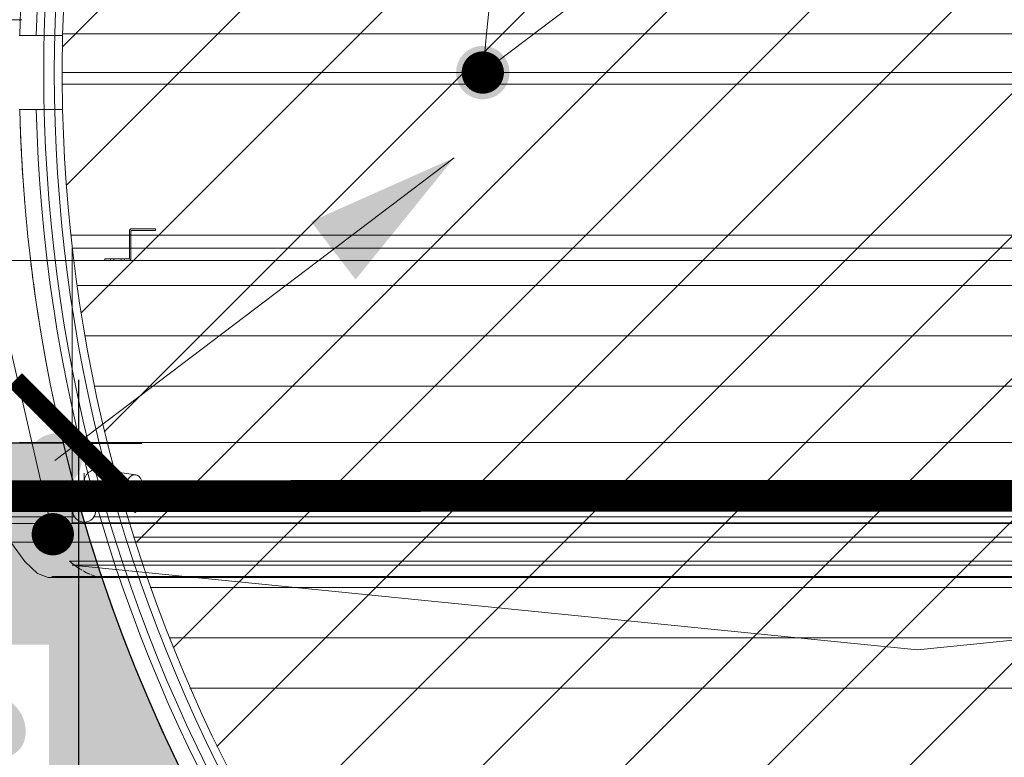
# Model space of a CAD drawing. Header units: millimetres. Extents: x -173851 to 481338, y -267897 to -21875.
# Tile 386 of 498: x -22909 to -21977, y -77288 to -76590. Entities that reach past the tile are written whole.
import ezdxf
from ezdxf import colors
from ezdxf.entities.mleader import LeaderData, LeaderLine
from ezdxf.math import Vec2, Vec3

# ---------------------------------------------------------------- set-up
doc = ezdxf.new("R2010")
doc.units = ezdxf.units.MM
for name, pattern in [('( Hidden )', [0.375, 0.25, -0.125]), ('-d1-01', [1, 0, -1]), ('DASHDOT', [25.4, 12.7, -6.35, 0, -6.35])]:
    doc.linetypes.add(name, pattern=pattern)
doc.layers.get('Defpoints').update_dxf_attribs({"color": 31})
for name, color, linetype, lineweight in [('0_S_Black_02', 7, 'Continuous', 5), ('dim_light', 12, 'Continuous', 9), ('EOM', 1, 'Continuous', 5), ('pot sh', 183, 'Continuous', 15), ('Оборудование', 7, 'Continuous', 5), ('Панели витража', 7, 'Continuous', 5), ('Перекрытия', 7, 'Continuous', 5), ('Сводный потолок_инженерия', 7, 'Continuous', 18), ('Стены', 7, 'Continuous', 5)]:
    doc.layers.add(name, color=color, linetype=linetype, lineweight=lineweight)
for name, color, linetype, lineweight, true_color in [('_Разделитель помещений_', 7, '-d1-01', 5, 0x0080c0), ('dim_razv', 7, 'DASHDOT', 9, 0x0d1b0d), ('EOM vinoski', 7, 'Continuous', 5, 0x241b00), ('pol', 7, 'Continuous', 15, 0x55666d)]:
    doc.layers.add(name, color=color, linetype=linetype, lineweight=lineweight, true_color=true_color)
doc.styles.add('fl_iso paper', font='isocpeur.ttf', dxfattribs={"width": 0.8, "oblique": 10})
doc.dimstyles.new('In tre 1_75', dxfattribs={"dimtxt": 220, "dimasz": 120, "dimexe": 60, "dimexo": 10, "dimgap": 50, "dimtad": 1, "dimdec": 0, "dimrnd": 5, "dimzin": 0, "dimdsep": 46, "dimtxsty": 'fl_iso paper', "dimblk": 'ARCHTICK', "dimcen": 0, "dimdle": 60, "dimadec": 0, "dimazin": 0, "dimtfac": 1, "dimtdec": 0, "dimtofl": 0, "dimtmove": 1, "dimatfit": 1, "dimfxl": 1, "dimtfill": 1, "dimtolj": 1, "dimtzin": 0, "dimarcsym": 1})

# ---------------------------------------------------------------- blocks, each defined once
blk = doc.blocks.new('*U145')
at = {"layer": 'EOM'}
blk.add_hatch(color=0, dxfattribs=at).paths.add_polyline_path([(-16.37099017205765, -4.117872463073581, 1), (16.37099017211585, 4.117872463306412, 1)])
at = {"layer": 'EOM', "color": 0}
blk.add_line((294.0267902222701, -116.1431452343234), (0, 0), dxfattribs=at)
at = {"layer": 'EOM', "color": 0, "ltscale": 100}
blk.add_solid([(294.0267902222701, -116.1431452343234), (196.2051151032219, -101.7314419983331), (213.4175015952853, -58.88129143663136)], dxfattribs=at)
blk = doc.blocks.new('_DOT')
at = {"color": 0, "linetype": 'ByBlock'}
blk.add_line((-0.5, 0), (-1, 0), dxfattribs=at)
at = {"color": 0, "linetype": 'ByBlock', "const_width": 0.5}
blk.add_lwpolyline([(-0.25, 0, 1), (0.25, 0, 1)], format="xyb", close=True, dxfattribs=at)
blk = doc.blocks.new('_ArchTick')
at = {"color": 0, "linetype": 'ByBlock', "lineweight": 9, "const_width": 0.15}
blk.add_lwpolyline([(-0.5, -0.5), (0.5, 0.5)], dxfattribs=at)
blk = doc.blocks.new('*D707')
at = {"layer": 'Defpoints', "color": 0, "linetype": 'ByBlock', "transparency": 16777216}
for p in [(-22867.53051351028, -76990.38810520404), (-22853.15732076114, -77789.58810520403), (-22444.12749692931, -77789.58810520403)]:
    blk.add_point(p, dxfattribs=at)
at = {"layer": 'dim_light', "color": 0, "linetype": 'ByBlock', "lineweight": -2, "transparency": 16777216}
for p, q in [((-22853.15732076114, -76930.38810520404), (-22853.15732076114, -77849.58810520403)), ((-22857.53051351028, -76990.38810520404), (-22793.15732076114, -76990.38810520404)), ((-22454.12749692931, -77789.58810520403), (-22913.15732076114, -77789.58810520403))]:
    blk.add_line(p, q, dxfattribs=at)
at = {"layer": 'dim_light', "color": 0, "linetype": 'ByBlock', "lineweight": -2, "transparency": 16777216, "xscale": 120, "yscale": 120, "zscale": 120}
for p, rotation in [((-22853.15732076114, -76990.38810520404), 90), ((-22853.15732076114, -77789.58810520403), 270)]:
    blk.add_blockref('_ArchTick', p, dxfattribs=dict(at, rotation=rotation))
at = {"layer": 'dim_light', "color": 0, "linetype": 'ByBlock', "transparency": 16777216, "insert": (-23013.15732076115, -77389.98810520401), "char_height": 220, "attachment_point": 5, "rotation": 90, "style": 'fl_iso paper', "bg_fill": 3, "box_fill_scale": 1.1, "bg_fill_color": 256, "bg_fill_true_color": 13158600, "bg_fill_transparency": 0}
blk.add_mtext('\\A1;800', dxfattribs=at)
blk = doc.blocks.new('200W_komfort - КЭВ-29П2121W-16964316-План вент_ 3 Корп_ 1 Эт_в осях 5_1_0-13_1_0')
at = {"layer": 'Оборудование'}
for p, q in [((-644.2964600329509, -27.75000000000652), (-644.2964600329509, -2.250000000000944)), ((-642.796460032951, -2.250000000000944), (-642.796460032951, -27.75000000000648)), ((-619.5464600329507, -1.049027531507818e-12), (-642.0464600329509, -9.475087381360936e-13)), ((-642.0464600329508, -1.500000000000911), (-619.5464600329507, -1.50000000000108)), ((-619.5464600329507, -1.082867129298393e-12), (-619.5464600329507, -1.50000000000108)), ((764.9999999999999, -30.00000000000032), (-765, -30.00000000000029)), ((-667.5464600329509, -30.00000000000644), (-667.5464600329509, -28.50000000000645)), ((-667.5464600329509, -28.50000000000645), (-662.0823584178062, -28.50000000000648)), ((-662.0823584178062, -28.50000000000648), (-659.0464600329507, -28.50000000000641)), ((-662.0823584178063, -30.00000000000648), (-662.0823584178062, -28.50000000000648)), ((-659.0464600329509, -28.50000000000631), (-662.0464600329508, -28.50000000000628)), ((-662.0464600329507, -28.50000000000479), (-659.0464600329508, -28.50000000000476)), ((-662.0374739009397, -28.50000000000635), (-658.5464600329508, -28.50000000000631)), ((-658.5464600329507, -28.50000000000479), (-662.0374739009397, -28.50000000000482)), ((-659.0464600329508, -30.00000000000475), (-659.0464600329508, -28.50000000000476)), ((-659.0464600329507, -30.00000000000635), (-659.0464600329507, -28.50000000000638)), ((-659.0464600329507, -28.50000000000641), (-659.0464600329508, -30.00000000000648)), ((-658.5464600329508, -28.50000000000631), (-652.5464600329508, -28.50000000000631)), ((-652.5464600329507, -28.50000000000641), (-649.0554461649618, -28.50000000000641)), ((-649.0554461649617, -28.50000000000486), (-652.5464600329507, -28.50000000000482)), ((-649.0464600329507, -28.50000000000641), (-652.0464600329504, -28.50000000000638)), ((-652.0464600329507, -28.50000000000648), (-649.0105616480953, -28.50000000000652)), ((-652.0464600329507, -28.50000000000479), (-649.0464600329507, -28.50000000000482)), ((-652.0464600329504, -28.50000000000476), (-652.0464600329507, -30.00000000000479)), ((-652.0464600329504, -28.50000000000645), (-652.0464600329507, -30.00000000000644)), ((-652.0464600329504, -28.50000000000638), (-652.0464600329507, -30.00000000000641)), ((-649.0105616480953, -28.50000000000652), (-645.0464600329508, -28.50000000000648)), ((-649.0105616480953, -28.50000000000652), (-649.0105616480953, -30.00000000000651)), ((-686.9999999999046, -231.3270234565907), (-686.9999999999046, -239.3373190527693)), ((-638.2618846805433, -232.8493089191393), (-673.8547919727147, -227.8957336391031)), ((-664.999999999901, -238.069076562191), (-664.999999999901, -234.1219342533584)), ((-678.1452080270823, -249.5106619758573), (-641.2944645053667, -254.6392942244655)), ((-697.9999999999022, -253.1129209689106), (-697.9999999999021, -266.6127117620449)), ((-675.9999999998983, -266.6127117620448), (-675.9999999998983, -253.1129209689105)), ((-765, -265.5000000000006), (-697.5345701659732, -265.5000000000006)), ((-676.1479309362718, -265.5000000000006), (764.9999999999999, -265.5000000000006)), ((762.5866167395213, -278.8958102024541), (-762.5866167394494, -278.8958102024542)), ((-695.8364741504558, -272.5000000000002), (-760.7203149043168, -272.5000000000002)), ((760.7203149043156, -272.5000000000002), (-677.8152930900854, -272.5000000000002)), ((-756.5574076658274, -296.524956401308), (756.5574076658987, -296.524956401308)), ((701.0000000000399, -314.6614164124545), (-700.9999999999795, -314.6614164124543)), ((701.0000000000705, -314.6614164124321), (-700.999999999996, -314.6614164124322)), ((-721.2716677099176, -329.9999999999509), (-669.1096386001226, -329.9999999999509)), ((-717.8111441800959, -328.9999999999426), (717.8111441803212, -328.9999999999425)), ((-669.1140385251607, -329.9999999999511), (669.1096386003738, -329.9999999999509))]:
    blk.add_line(p, q, dxfattribs=at)
at = {"layer": 'Оборудование', "flags": 128}
blk.add_lwpolyline([(-756.5574076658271, -296.5249564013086), (-743.0766577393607, -314.7925812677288), (-731.1156605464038, -326.1436477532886), (-721.2836462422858, -329.9999923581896), (-721.2716677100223, -330.0000000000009)], dxfattribs=at)
at = {"layer": 'Оборудование'}
for centre, radius, start, end in [((-642.0464600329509, -2.250000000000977), 2.249999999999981, 89.99999999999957, 179.9999999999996), ((-642.0464600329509, -2.250000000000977), 0.7500000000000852, 89.99999999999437, 179.9999999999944), ((-645.0464600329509, -27.75000000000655), 2.249999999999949, 270.0000000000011, 1.450332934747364e-12), ((-645.0464600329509, -27.75000000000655), 0.7499999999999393, 270.0000000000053, 5.699553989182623e-12)]:
    blk.add_arc(centre, radius, start, end, dxfattribs=at)
for centre, major_axis, ratio, start_param, end_param in [((-639.7781745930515, -243.7443015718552), (1.516289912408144, 10.89499265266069), 0.7002252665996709, 4.908586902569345, 8.05017955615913), ((-639.7781745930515, -243.7443015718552), (1.516289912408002, 10.89499265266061), 0.7002252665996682, 1.766994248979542, 4.908586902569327), ((-686.9999999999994, -266.6127117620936), (10.99999999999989, 0), 0.99026806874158, 0, 3.141592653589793), ((-686.9999999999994, -266.6127117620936), (11, 0), 0.9902680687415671, 3.141592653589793, 6.283185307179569)]:
    blk.add_ellipse(centre, major_axis=major_axis, ratio=ratio, start_param=start_param, end_param=end_param, dxfattribs=at)
for points, knots in [([(-686.9999999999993, -239.3373190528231), (-686.9999999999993, -238.3864845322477), (-686.7472533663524, -236.4711779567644), (-685.6357177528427, -233.7496061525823), (-683.8675522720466, -231.3657286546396), (-681.9471926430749, -229.7960773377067), (-680.2215427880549, -228.853979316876), (-678.8551552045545, -228.3159290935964), (-677.4398933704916, -227.9555439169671), (-675.9999999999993, -227.7790958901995), (-674.5601066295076, -227.7895668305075), (-673.6165987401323, -227.9209976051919), (-673.1529905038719, -228.0172946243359)], [0, 0, 0, 0, 0.08333333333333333, 0.1666666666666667, 0.25, 0.3333333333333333, 0.375, 0.4166666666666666, 0.4583333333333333, 0.5, 0.5416666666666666, 0.5833333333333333, 0.5833333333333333, 0.5833333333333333, 0.5833333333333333]), ([(-678.8470094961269, -249.3891009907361), (-679.3106177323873, -249.2928039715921), (-680.221542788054, -249.0390466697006), (-681.9471926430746, -248.2960494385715), (-683.8675522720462, -246.9477533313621), (-685.6357177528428, -244.7676810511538), (-686.7472533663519, -242.1745462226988), (-686.9999999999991, -240.2876627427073), (-686.9999999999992, -239.3373190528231)], [0.5833333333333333, 0.5833333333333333, 0.5833333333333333, 0.5833333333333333, 0.625, 0.6666666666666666, 0.75, 0.8333333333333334, 0.9166666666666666, 1, 1, 1, 1]), ([(-667.8241431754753, -329.9564815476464), (-668.3689580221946, -329.9941291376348), (-669.3171437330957, -330.0165949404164), (-670.296744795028, -329.9687708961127), (-670.7073365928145, -329.9370997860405)], [0.5555555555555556, 0.5555555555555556, 0.5555555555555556, 0.5555555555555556, 0.5833333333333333, 0.6029392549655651, 0.6029392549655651, 0.6029392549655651, 0.6029392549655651])]:
    blk.add_open_spline(points, degree=3, knots=knots, dxfattribs=at)
for points in [[(-691.6212181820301, -321.4388406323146), (-694.6464570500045, -319.4786216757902), (-697.7726417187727, -317.2091609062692), (-700.9999999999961, -314.6614164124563)], [(-695.5201222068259, -318.7818119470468), (-693.9974877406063, -319.8673865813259), (-692.4995043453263, -320.8820546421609), (-691.0246149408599, -321.8219845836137)], [(-690.4900089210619, -322.1600356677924), (-689.9863181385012, -322.4760263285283), (-689.4853191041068, -322.7831796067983), (-688.9871999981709, -323.081362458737)], [(-682.8635852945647, -326.3620060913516), (-684.5118982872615, -325.5902489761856), (-686.2045550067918, -324.7015766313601), (-687.9341424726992, -323.7017101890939)], [(-687.1437178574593, -324.1512865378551), (-685.3211504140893, -325.1752866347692), (-683.5415443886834, -326.0732394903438), (-681.8145437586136, -326.8383267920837)], [(-680.7811599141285, -327.2828715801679), (-679.9744076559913, -327.619423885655), (-679.1798593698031, -327.9259402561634), (-678.3980564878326, -328.2017269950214)], [(-673.1222900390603, -329.6256524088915), (-674.8072577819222, -329.3256692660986), (-676.5695266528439, -328.8479248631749), (-678.4021597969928, -328.20148397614)], [(-677.7411989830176, -328.4271970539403), (-676.7200870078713, -328.7678891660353), (-675.721389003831, -329.0548394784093), (-674.7463453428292, -329.2864587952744)], [(-673.3654525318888, -329.5803187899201), (-671.8872136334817, -329.8572825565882), (-670.4674162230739, -329.9990538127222), (-669.1107017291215, -329.9996858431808)]]:
    blk.add_open_spline(points, degree=3, dxfattribs=at)
blk = doc.blocks.new('A$C2f9d5261')
at = {"layer": 'Оборудование'}
blk.add_blockref('200W_komfort - КЭВ-29П2121W-16964316-План вент_ 3 Корп_ 1 Эт_в осях 5_1_0-13_1_0', (-11191.60091024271, 29052.42127622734), dxfattribs=at)
blk = doc.blocks.new('PAN_Door_Revolving - PAN_Door_Revolving-2926537-50_AS_Plan_L01_Маркировочный - зависимый 4')
at = {"layer": 'Панели витража'}
for p, q in [((-1459.080275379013, 34.99999999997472), (-1500.211483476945, 34.99999999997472)), ((-1484.087345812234, 34.99999999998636), (-1475.376076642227, 34.99999999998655)), ((-1465.376076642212, 34.99999999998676), (-1459.080275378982, 34.9999999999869)), ((-1500.211483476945, -35.00000000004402), (-1459.080275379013, -35.00000000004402)), ((-1475.376076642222, -35.00000000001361), (-1484.087345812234, -35.0000000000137)), ((-1459.080275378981, -35.00000000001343), (-1465.376076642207, -35.0000000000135))]:
    blk.add_line(p, q, dxfattribs=at)
for centre, radius, start, end in [((1.808410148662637e-13, -1.244348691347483e-13), 1484.5, 121.5440273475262, 178.6490144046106), ((2.552222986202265e-13, -1.627829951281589e-13), 1477.000000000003, 121.5571422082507, 238.4428577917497), ((2.552222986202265e-13, -1.627829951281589e-13), 1467.000000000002, 121.557142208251, 238.4428577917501), ((1.808410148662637e-13, -1.244348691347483e-13), 1459.500000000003, 121.5704817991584, 178.6258687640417), ((1.84892700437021e-13, -1.263149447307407e-13), 1459.500000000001, 178.6258687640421, 181.3741312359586), ((1.808410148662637e-13, -1.244348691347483e-13), 1484.500000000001, 181.3509855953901, 238.455972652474), ((1.808410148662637e-13, -1.244348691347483e-13), 1459.500000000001, 181.3741312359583, 238.4295182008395)]:
    blk.add_arc(centre, radius, start, end, dxfattribs=at)
blk = doc.blocks.new('RST_AR_KMN_R22_SLB_FCD_rvt-1-50_AS_Plan_L01_Маркировочный - зависимый 4')
at = {"layer": 'Панели витража', "lineweight": 5}
blk.add_blockref('PAN_Door_Revolving - PAN_Door_Revolving-2926537-50_AS_Plan_L01_Маркировочный - зависимый 4', (65143.7197361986, 62078.3905392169), dxfattribs=at)

msp = doc.modelspace()

# ---------------------------------------------------------------- hatches: boundary and pattern name
at = {"layer": 'pol'}
h = msp.add_hatch(dxfattribs=at)
h.set_pattern_fill('ANSI34', color=256, scale=15, angle=315)
h.set_pattern_definition([(0, (47927.97506749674, -81365.59357222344), (5.684341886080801e-14, 285.7500000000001), []), (0, (47975.60008806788, -81413.21859279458), (5.684341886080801e-14, 285.7500000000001), []), (0, (48023.22510863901, -81460.84361336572), (5.684341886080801e-14, 285.7500000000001), []), (0, (48070.85023527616, -81508.46874000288), (5.684341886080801e-14, 285.7500000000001), [])])
edge = h.paths.add_edge_path()
edge.add_arc((-21409.12749652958, -76639.58810511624), 1459.500000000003, 0, 360)
at = {"layer": 'pol', "true_color": 0xa6a6a6}
h = msp.add_hatch(color=253, dxfattribs=at)
h.dxf.hatch_style = 1
h.paths.add_polyline_path([(-28194.92749652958, -86219.58801258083), (-28194.92749652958, -78989.58810517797), (-24044.12749692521, -78989.58810530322), (-24044.12749692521, -83819.58810511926), (-24764.12749692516, -83819.58810511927), (-24764.12749692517, -86789.5881052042), (-25324.12749692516, -86789.5881052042), (-25324.12749692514, -86219.58819790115)])
edge = h.paths.add_edge_path(flags=17)
edge.add_line((-21196.43569949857, -78088.29358020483), (-21194.68003962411, -81039.23130297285))
edge.add_arc((-21794.67993343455, -81039.5882728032), 600.0000000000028, -89.97284325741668, 0.034088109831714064, ccw=False)
edge.add_line((-21794.39554870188, -81639.58820540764), (-21795.00537707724, -81639.5884944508))
edge.add_arc((-21794.72099234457, -82239.58842705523), 600.0000000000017, 90.02715674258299, 180.0301743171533)
edge.add_line((-22394.7209091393, -82239.90441175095), (-22392.50901623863, -86439.90388762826))
edge.add_arc((-21792.50909944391, -86439.58790293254), 599.9999999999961, 180.0301743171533, 270.0000000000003)
edge.add_line((-21792.50909944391, -87039.58790293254), (-21191.90867825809, -87039.58790293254))
edge.add_line((-21191.90867825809, -87039.58790293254), (-21191.90867825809, -87639.58810511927))
edge.add_line((-21191.90867825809, -87639.58810511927), (-22392.19340000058, -87639.58810511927))
edge.add_arc((-22392.19340000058, -87039.58810511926), 600.0000000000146, 180.0271567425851, 269.99999999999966, ccw=False)
edge.add_line((-22992.19333260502, -87039.87248985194), (-22995.03704536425, -81040.15707680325))
edge.add_arc((-22395.03711275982, -81039.87269207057), 599.9999999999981, 90.027156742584, 180.0271567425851, ccw=False)
edge.add_line((-22395.3214974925, -80439.87275946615), (-22394.89784251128, -80439.87255866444))
edge.add_arc((-22395.18222724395, -79839.87262606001), 600.0000000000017, 270.027156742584, 360.0410189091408)
edge.add_line((-21795.18238100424, -79839.44307708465), (-21796.43574792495, -78088.72312932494))
edge.add_line((-21796.43574792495, -78088.72312932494), (-21196.43569949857, -78088.29358020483))
edge = h.paths.add_edge_path()
edge.add_line((-22867.53051351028, -76990.38810520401), (-23694.12749692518, -76990.38810520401))
edge.add_line((-23694.12749692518, -76990.38810520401), (-23694.12749692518, -77594.5882327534))
edge.add_line((-23694.12749692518, -77594.5882327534), (-24044.0917835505, -77597.08797765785))
edge.add_line((-24044.0917835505, -77597.08797765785), (-24044.12749692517, -77189.58810520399))
edge.add_line((-24044.12749692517, -77189.58810520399), (-25494.12749681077, -77189.58810520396))
edge.add_line((-25494.12749681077, -77189.58810520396), (-25494.14997868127, -76590.38810511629))
edge.add_line((-25494.14997868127, -76590.38810511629), (-28193.32749652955, -76590.38810511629))
edge.add_line((-28193.32749652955, -76590.38810511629), (-28193.32749652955, -78489.58810511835))
edge.add_line((-28193.32749652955, -78489.58810511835), (-26544.12749692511, -78489.58810511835))
edge.add_line((-26544.12749692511, -78489.58810511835), (-26544.12749692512, -78789.58810524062))
edge.add_line((-26544.12749692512, -78789.58810524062), (-23694.12749692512, -78789.58810520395))
edge.add_line((-23694.12749692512, -78789.58810520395), (-23694.12749692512, -88739.588105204))
edge.add_line((-23694.12749692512, -88739.588105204), (-21194.12749681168, -88739.588105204))
edge.add_line((-21194.12749681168, -88739.588105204), (-21194.12749681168, -82839.58810511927))
edge.add_line((-21194.12749681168, -82839.58810511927), (-19994.12749719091, -82839.58810511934))
edge.add_line((-19994.12749719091, -82839.58810511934), (-19994.12749719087, -82339.31921960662))
edge.add_line((-19994.12749719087, -82339.31921960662), (-19124.12749681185, -82339.31921960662))
edge.add_line((-19124.12749681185, -82339.31921960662), (-19124.52749681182, -76989.58810520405))
edge.add_line((-19124.52749681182, -76989.58810520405), (-19950.53228196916, -76989.58810520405))
edge.add_arc((-21409.12749652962, -76639.58810492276), 1500.000000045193, 193.5248260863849, 346.5066011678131, ccw=False)
h.paths.add_polyline_path([(-20994.12749681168, -85539.58810520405), (-13744.1274964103, -85539.58810520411), (-13744.1274964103, -87839.58810520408), (-13844.12749641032, -87839.58810520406), (-15094.12749681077, -87839.58810520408), (-20994.12749681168, -87839.58810520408)])
h.paths.add_polyline_path([(-16689.12749681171, -94339.5881052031), (-13849.12749640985, -94339.5881052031), (-13849.12749640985, -92289.5881052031), (-16689.12749681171, -92289.5881052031)], flags=17)
edge = h.paths.add_edge_path(flags=17)
edge.add_line((-11143.55835974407, -92489.56590899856), (-11144.05718459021, -92489.56590899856))
edge.add_arc((-11144.05718459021, -91889.56590899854), 600.0000000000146, 180.030751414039, 269.9999999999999, ccw=False)
edge.add_line((-11744.05709817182, -91889.88793703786), (-11746.95591251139, -86488.84162752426))
edge.add_arc((-12346.955826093, -86489.16365556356), 600.0000000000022, 0.0307514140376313, 90.02715674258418)
edge.add_line((-12347.24021082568, -85889.16372295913), (-13544.4119373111, -85889.73115195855))
edge.add_line((-13544.4119373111, -85889.73115195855), (-13544.12749641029, -86489.84958905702))
edge.add_line((-13544.12749641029, -86489.84958905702), (-12947.09021708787, -86489.56660854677))
edge.add_arc((-12946.8058323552, -87089.56654115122), 600.0000000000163, 0.028189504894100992, 90.02715674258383, ccw=False)
edge.add_line((-12346.8059049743, -87089.27134135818), (-12343.85361652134, -93089.86110879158))
edge.add_arc((-11743.85368914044, -93089.56590899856), 600.0000000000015, 180.0281895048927, 269.9999999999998)
edge.add_line((-11743.85368914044, -93689.56590899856), (-11143.55835974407, -93689.56590899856))
edge.add_line((-11143.55835974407, -93689.56590899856), (-11143.55835974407, -92489.56590899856))
h.paths.add_polyline_path([(-9564.149978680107, -93089.58810524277), (-9564.149978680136, -96089.58810524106), (-11144.14964157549, -96089.58810524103), (-11144.14964157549, -96739.58810520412), (-12744.14997847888, -96739.5881052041), (-12744.14997847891, -95339.58810520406), (-13094.14997827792, -95339.58810520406), (-13094.14997827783, -93889.5881052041), (-13544.14997867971, -93889.58810520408), (-13544.14997867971, -92089.5881052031), (-16694.14997867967, -92089.58810520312), (-16694.14997867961, -90539.58810520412), (-13194.14997827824, -90539.58810520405), (-13194.14997827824, -89459.58810520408), (-13544.14997827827, -89459.58810520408), (-13544.1499783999, -84414.58810520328), (-13144.12749653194, -84414.58810520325), (-13144.12749653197, -82839.58810520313), (-13244.12749681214, -82839.58810520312), (-13244.12749681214, -81089.58810508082), (-13544.12749681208, -81089.58810508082), (-13544.12749681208, -80639.58810524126), (-11544.12749666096, -80639.58810524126), (-11544.12749666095, -82739.58810524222), (-11443.76800688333, -82739.5881052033), (-11443.76800688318, -84414.58810520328), (-11144.14997868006, -84414.58810520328), (-11144.14997868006, -87509.58810524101), (-11514.14997868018, -87509.58810524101), (-11514.14997868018, -90539.58810520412), (-11144.14997868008, -90539.58810520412), (-11144.14964157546, -93089.588105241)])
edge = h.paths.add_edge_path()
edge.add_line((-11146.63135644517, -93089.58601444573), (-10789.12749681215, -93089.58810524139))
edge.add_line((-10789.12749681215, -93089.58810524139), (-10789.12749681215, -92609.58810524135))
edge.add_line((-10789.12749681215, -92609.58810524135), (-7945.501746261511, -92609.58810524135))
edge.add_line((-7945.501746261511, -92609.58810524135), (-7345.501798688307, -92609.58810524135))
edge.add_line((-7345.501798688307, -92609.58810524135), (-7342.993586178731, -100889.766177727))
edge.add_arc((-7942.993534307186, -100889.515354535), 600.0000005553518, 270.0253169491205, 359.9760481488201, ccw=False)
edge.add_arc((-7942.44403111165, -102089.5152291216), 600.0000000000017, 90.02715674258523, 180.0285281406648)
edge.add_line((-8542.443956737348, -102089.8139750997), (-8540.77858455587, -104839.5881052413))
edge.add_line((-8540.77858455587, -104839.5881052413), (-9140.779144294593, -104839.5881052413))
edge.add_line((-9140.779144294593, -104839.5881052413), (-9142.73019566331, -100889.8310144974))
edge.add_arc((-8542.730269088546, -100889.5341807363), 600.0000000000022, 90.02715674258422, 180.0283455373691, ccw=False)
edge.add_line((-8543.014653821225, -100289.5342481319), (-8542.973281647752, -100289.5342285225))
edge.add_arc((-8543.257666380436, -99689.53429591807), 600.0000000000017, 270.0271567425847, 360.0237094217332)
edge.add_line((-7943.257717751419, -99689.28601144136), (-7945.243980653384, -94289.31762452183))
edge.add_arc((-8545.243929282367, -94289.56590899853), 599.9999999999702, 0.02370942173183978, 90.00000000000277)
edge.add_line((-8545.243929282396, -93689.56590899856), (-11146.6348653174, -93689.56590899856))
edge.add_line((-11146.6348653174, -93689.56590899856), (-11146.63135644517, -93089.58601444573))
edge = h.paths.add_edge_path(flags=17)
edge.add_line((-10944.15128060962, -102689.5910616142), (-10342.06466726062, -102689.5910616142))
edge.add_arc((-10342.06466726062, -102089.5910616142), 600, 270, 360.0274455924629)
edge.add_line((-9742.0647360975, -102089.303652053), (-9743.214117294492, -99689.84054366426))
edge.add_arc((-9143.214186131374, -99689.55313410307), 600.0000000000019, 90.02715674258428, 180.0274455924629, ccw=False)
edge.add_arc((-9143.498570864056, -98489.55320149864), 600, 270.0000000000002, 358.2550162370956)
edge.add_line((-8543.776814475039, -98507.82380394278), (-8544.637600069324, -96689.27239002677))
edge.add_arc((-9144.637532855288, -96689.5563915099), 600.0000000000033, 0.02712014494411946, 89.99999999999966)
edge.add_line((-9144.637532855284, -96089.5563915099), (-9944.127640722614, -96089.5563915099))
edge.add_line((-9944.127640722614, -96089.5563915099), (-9944.127496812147, -97289.58810508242))
edge.add_line((-9944.127496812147, -97289.58810508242), (-10944.14997868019, -97289.58810506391))
edge.add_line((-10944.14997868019, -97289.58810506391), (-10944.15128060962, -102689.5910616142))
edge = h.paths.add_edge_path()
edge.add_line((-10144.14997868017, -96089.58810522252), (-10144.14997868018, -97289.58810506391))
edge.add_line((-10144.14997868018, -97289.58810506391), (-10944.14997868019, -97289.58810506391))
edge.add_line((-10944.14997868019, -97289.58810506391), (-10944.14997868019, -105838.7881052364))
edge.add_line((-10944.14997868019, -105838.7881052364), (-9144.149978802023, -105838.7881052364))
edge.add_line((-9144.149978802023, -105838.7881052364), (-9144.149978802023, -104839.5881052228))
edge.add_line((-9144.149978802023, -104839.5881052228), (-8144.149978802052, -104839.5881052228))
edge.add_line((-8144.149978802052, -104839.5881052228), (-8144.149978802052, -105839.5881052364))
edge.add_line((-8144.149978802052, -105839.5881052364), (-6645.814894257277, -105838.7881052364))
edge.add_line((-6645.814894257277, -105838.7881052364), (-6635.026875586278, -105820.1027087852))
edge.add_line((-6635.026875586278, -105820.1027087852), (-6615.13573239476, -105831.5868656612))
edge.add_line((-6615.13573239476, -105831.5868656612), (-6611.45126787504, -105825.2051859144))
edge.add_arc((-5869.201267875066, -104539.5904739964), 1484.499999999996, -59.030779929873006, 240.00000000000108, ccw=False)
edge.add_line((-5105.310938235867, -105812.4658859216), (-5094.210018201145, -105839.6796395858))
edge.add_line((-5094.210018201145, -105839.6796395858), (-3444.118414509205, -105839.6275576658))
edge.add_line((-3444.118414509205, -105839.6275576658), (-3444.149978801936, -104839.5881052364))
edge.add_line((-3444.149978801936, -104839.5881052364), (-2644.149978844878, -104839.5881052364))
edge.add_line((-2644.149978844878, -104839.5881052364), (-2644.149978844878, -100989.5881052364))
edge.add_line((-2644.149978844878, -100989.5881052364), (-3444.172460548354, -100989.5881052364))
edge.add_line((-3444.172460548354, -100989.5881052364), (-3444.172460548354, -99989.58810523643))
edge.add_line((-3444.172460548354, -99989.58810523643), (-2644.149978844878, -99989.58810523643))
edge.add_line((-2644.149978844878, -99989.58810523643), (-2644.149978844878, -97789.58810506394))
edge.add_line((-2644.149978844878, -97789.58810506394), (-5594.149978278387, -97789.58810506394))
edge.add_line((-5594.149978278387, -97789.58810506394), (-5594.149978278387, -98089.58810506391))
edge.add_line((-5594.149978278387, -98089.58810506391), (-6494.149978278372, -98089.58810506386))
edge.add_line((-6494.149978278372, -98089.58810506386), (-6494.149978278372, -97089.5881050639))
edge.add_line((-6494.149978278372, -97089.5881050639), (-5794.149978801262, -97089.5881050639))
edge.add_line((-5794.149978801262, -97089.5881050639), (-5794.14997880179, -92589.58810522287))
edge.add_line((-5794.14997880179, -92589.58810522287), (-10794.17212344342, -92589.59764703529))
edge.add_line((-10794.17212344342, -92589.59764703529), (-10794.17212344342, -93089.58810522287))
edge.add_line((-10794.17212344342, -93089.58810522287), (-9564.149978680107, -93089.58810522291))
edge.add_line((-9564.149978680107, -93089.58810522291), (-9564.149978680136, -96089.58810522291))
edge.add_line((-9564.149978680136, -96089.58810522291), (-10144.14997868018, -96089.58810522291))
edge.add_line((-10144.14997868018, -96089.58810522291), (-10144.14997868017, -96089.58810522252))
at = {"layer": 'pot sh', "linetype": 'ByBlock', "lineweight": 0, "true_color": 0x878581}
h = msp.add_hatch(dxfattribs=at)
h.set_pattern_fill('ANSI31', color=252, scale=30)
h.set_pattern_definition([(45, (0, 0), (-67.35192090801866, 67.35192090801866), [])])
edge = h.paths.add_edge_path()
edge.add_arc((-21409.12749652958, -76639.58810511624), 1459.500000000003, 0, 360)
at = {"layer": 'pot sh', "true_color": 0x817863}
h = msp.add_hatch(dxfattribs=at)
h.set_pattern_fill('ANSI31', color=8, scale=350, angle=315)
h.set_pattern_definition([(0, (0, 0), (3.410605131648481e-13, 1111.25), [])])
h.paths.add_polyline_path([(-22867.53051351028, -76990.38810520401), (-23694.12749692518, -76990.38810520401), (-23694.12749692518, -77594.5882327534), (-24044.0917835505, -77597.08797765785), (-24044.12749692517, -77189.58810520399), (-25494.12749681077, -77189.58810520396), (-25494.14997868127, -76590.38810511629), (-28193.32749652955, -76590.38810511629), (-28193.32749652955, -78489.58810511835), (-26544.12749692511, -78489.58810511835), (-26544.12749692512, -78789.58810524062), (-23694.12749692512, -78789.58810520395), (-23694.12749692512, -88739.588105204), (-21194.12749681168, -88739.588105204), (-21194.12749681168, -82839.58810511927), (-19994.12749719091, -82839.58810511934), (-19994.12749719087, -82339.31921960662), (-19124.12749681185, -82339.31921960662), (-19124.52749681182, -76989.58810520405), (-19950.53228196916, -76989.58810520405)])

# ---------------------------------------------------------------- linework, layer by layer
at = {"layer": '0_S_Black_02'}
msp.add_line((-22059.12749688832, -77185.84167337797), (-21259.12749688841, -77105.841673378), dxfattribs=at)
at = {"layer": 'dim_razv', "color": 172, "linetype": '( Hidden )', "ltscale": 10, "true_color": 0x0000d6, "const_width": 30}
msp.add_lwpolyline([(-22906.41149093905, -77040.38810520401), (-23644.12749692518, -77040.38810520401), (-23644.12749692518, -77644.2323653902), (-24094.08737032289, -77647.44636448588), (-24094.12311510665, -77239.58810520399), (-25544.12562085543, -77239.58810520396), (-25544.14810272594, -76640.38810511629), (-28143.32749652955, -76640.38810511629), (-28143.32749652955, -78439.58810511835), (-26494.12749692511, -78439.58810511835), (-26494.12749692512, -78739.58810523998), (-23644.12749692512, -78739.58810520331), (-23644.12749692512, -88689.588105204), (-21244.12749681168, -88689.588105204), (-21244.12749681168, -82789.58810511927), (-20044.1274971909, -82789.58810511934), (-20044.12749719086, -82289.31921960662), (-19174.13123545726, -82289.31921960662), (-19174.52375844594, -77039.58810520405), (-19911.62958337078, -77039.58810520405)], close=True, dxfattribs=at)
at = {"layer": 'pot sh', "linetype": 'ByBlock'}
msp.add_lwpolyline([(-22909.02070039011, -76989.59003686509), (-19909.12749652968, -76989.58810520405)], dxfattribs=at)

# ---------------------------------------------------------------- block references
at = {"layer": 'EOM', "xscale": -1.5, "yscale": 1.5, "zscale": 1.5, "rotation": 195.6095025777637}
msp.add_blockref('*U145', (-22875.52658470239, -77006.66408580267), dxfattribs=at)

# ---------------------------------------------------------------- next in the draw order: leaders
at = {"layer": 'EOM vinoski', "linetype": 'ByBlock', "lineweight": 0}
ml = msp.add_multileader_mtext('Standard', dxfattribs=at)
ml.set_content('Эл. вывод для подключения портала', color=256, style='fl_iso paper')
ml.set_leader_properties(lineweight=5)
ml.set_arrow_properties(name='DOT')
ml.build(insert=Vec2(0, 0))
ml.multileader.update_dxf_attribs({"has_dogleg": 0, "text_left_attachment_type": 6, "text_right_attachment_type": 6, "dogleg_length": 0.5, "arrow_head_size": 40, "scale": 40})
ctx = ml.context
ctx.base_point, ctx.scale, ctx.char_height, ctx.arrow_head_size, ctx.landing_gap_size, ctx.plane_origin = Vec3(-26531.3339619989, -74856.88451754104), 40, 160, 40, 80, Vec3(-33709.16276472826, -77834.32922615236)
ctx.left_attachment, ctx.right_attachment = 6, 6
notes = []
notes.append((ctx, [(0, (1, 1, 0), (-23365.87748063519, -74856.88451754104), (-1, 0), 20, [(2, [(-22877.52909944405, -77076.46086131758)], 0, [])])]))
ctx.mtext.insert, ctx.mtext.width, ctx.mtext.defined_height, ctx.mtext.line_spacing_factor, ctx.mtext.flow_direction = Vec3(-26451.3339619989, -74648.88451754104), 3076.561588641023, 629.6778815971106, 0.9, 5
ctx.mtext.has_bg_fill, ctx.mtext.bg_color, ctx.mtext.bg_scale_factor, ctx.mtext.bg_transparency, ctx.mtext.use_window_bg_color = 1, -1027028792, 1.5, 0, 1
for ctx, leaders in notes:
    for number, flags, end, landing, length, lines in leaders:
        leader = LeaderData()
        leader.index, (leader.has_last_leader_line, leader.has_dogleg_vector, leader.attachment_direction) = number, flags
        leader.last_leader_point, leader.dogleg_vector, leader.dogleg_length = Vec3(end), Vec3(landing), length
        for number, points, colour, breaks in lines:
            line = LeaderLine()
            line.index, line.vertices, line.color, line.breaks = number, Vec3.list(points), colors.encode_raw_color(colour), breaks
            leader.lines.append(line)
        ctx.leaders.append(leader)

# ---------------------------------------------------------------- next in the draw order: linework, layer by layer
at = {"layer": '0_S_Black_02'}
msp.add_line((-22859.12749688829, -76805.84167337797), (-21259.12749688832, -76805.84167337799), dxfattribs=at)
at = {"layer": '_Разделитель помещений_'}
msp.add_arc((-21409.12749652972, -76639.58810497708), 1499.999999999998, 120.8789221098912, 178.6604931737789, dxfattribs=at)
at = {"layer": 'Перекрытия'}
for p, q in [((-28194.12715982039, -76589.59003690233), (-22906.88208070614, -76589.59003690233)), ((-22908.30820613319, -76590.0179531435), (-22909.12749688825, -76590.01796200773)), ((-22868.6274965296, -76639.58810511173), (-21439.12749652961, -76639.58810497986)), ((-21439.12749652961, -76639.58810497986), (-22868.6274965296, -76639.58810511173)), ((-22868.6274965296, -76639.58810511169), (-21439.12749652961, -76639.58810497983))]:
    msp.add_line(p, q, dxfattribs=at)
for centre, radius, start, end in [((-21409.12749652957, -76639.58810483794), 1500.000000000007, 120.8782294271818, 178.6613016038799), ((-21409.12749652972, -76639.58810497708), 1499.999999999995, 178.1062148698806, 178.6629939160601), ((-21409.12749652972, -76639.58810497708), 1499.999999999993, 178.1062148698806, 178.6629939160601), ((-21409.12749652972, -76639.58810497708), 1499.999999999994, 181.72749963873, 184.2365915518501), ((-21409.12749652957, -76639.58810511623), 1499.999999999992, 181.7286021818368, 184.2352601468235), ((-21409.12749652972, -76639.58810497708), 1499.999999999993, 186.9292866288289, 189.4348301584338), ((-21409.12749652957, -76639.58810511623), 1500.000000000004, 186.9303411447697, 189.4335235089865)]:
    msp.add_arc(centre, radius, start, end, dxfattribs=at)
at = {"layer": 'Стены'}
for p, q in [((-22906.88208070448, -76589.5900368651), (-25494.14997868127, -76589.5900368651)), ((-25494.14997868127, -76589.5900368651), (-22906.88208070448, -76589.5900368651))]:
    msp.add_line(p, q, dxfattribs=at)

# ---------------------------------------------------------------- next in the draw order: dimensions: what is measured, and where the dimension line sits
at = {"layer": 'dim_light', "linetype": 'ByBlock'}
dim = msp.add_linear_dim(base=(-22853.15732076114, -77789.58810520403), p1=(-22867.53051351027, -76990.38810520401), p2=(-22444.1274969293, -77789.588105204), angle=90, dimstyle='In tre 1_75', dxfattribs=at)
dim.commit()
dim.dimension.update_dxf_attribs({"geometry": '*D707', "text_midpoint": (-23013.15732076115, -77389.98810520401)})

# ---------------------------------------------------------------- next in the draw order: hatches: boundary and pattern name
at = {"layer": 'pol'}
h = msp.add_hatch(dxfattribs=at)
h.set_pattern_fill('AR-B816', color=256, scale=2.9528, angle=90)
h.set_pattern_definition([(90, (-21194.12749681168, -82839.58810511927), (-600.0089599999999, 3.67399526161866e-14), []), (180, (-21194.12749681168, -82839.58810511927), (-600.0089599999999, -600.0089599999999), [600.0089599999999, -600.0089599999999])])
edge = h.paths.add_edge_path()
edge.add_line((-22867.53051351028, -76990.38810520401), (-23694.12749692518, -76990.38810520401))
edge.add_line((-23694.12749692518, -76990.38810520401), (-23694.12749692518, -77594.5882327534))
edge.add_line((-23694.12749692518, -77594.5882327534), (-24044.0917835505, -77597.08797765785))
edge.add_line((-24044.0917835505, -77597.08797765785), (-24044.12749692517, -77189.58810520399))
edge.add_line((-24044.12749692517, -77189.58810520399), (-25494.12749681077, -77189.58810520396))
edge.add_line((-25494.12749681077, -77189.58810520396), (-25494.14997868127, -76590.38810511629))
edge.add_line((-25494.14997868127, -76590.38810511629), (-28193.32749652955, -76590.38810511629))
edge.add_line((-28193.32749652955, -76590.38810511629), (-28193.32749652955, -78489.58810511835))
edge.add_line((-28193.32749652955, -78489.58810511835), (-26544.12749692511, -78489.58810511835))
edge.add_line((-26544.12749692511, -78489.58810511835), (-26544.12749692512, -78789.58810524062))
edge.add_line((-26544.12749692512, -78789.58810524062), (-23694.12749692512, -78789.58810520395))
edge.add_line((-23694.12749692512, -78789.58810520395), (-23694.12749692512, -88739.588105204))
edge.add_line((-23694.12749692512, -88739.588105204), (-21194.12749681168, -88739.588105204))
edge.add_line((-21194.12749681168, -88739.588105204), (-21194.12749681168, -82839.58810511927))
edge.add_line((-21194.12749681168, -82839.58810511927), (-19994.12749719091, -82839.58810511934))
edge.add_line((-19994.12749719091, -82839.58810511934), (-19994.12749719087, -82339.31921960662))
edge.add_line((-19994.12749719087, -82339.31921960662), (-19124.12749681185, -82339.31921960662))
edge.add_line((-19124.12749681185, -82339.31921960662), (-19124.52749681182, -76989.58810520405))
edge.add_line((-19124.52749681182, -76989.58810520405), (-19950.53228196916, -76989.58810520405))
edge.add_arc((-21409.12749652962, -76639.58810492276), 1500.000000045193, 193.5248260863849, 346.5066011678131, ccw=False)

# ---------------------------------------------------------------- next in the draw order: linework, layer by layer
at = {"layer": '0_S_Black_02'}
for p, q in [((-22859.12749688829, -77065.84167337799), (-22859.12749688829, -76805.84167337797)), ((-21259.12749688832, -77065.84167337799), (-22859.12749688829, -77065.84167337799)), ((-22859.12749688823, -77105.84167337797), (-21259.12749688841, -77105.841673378)), ((-22059.12749688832, -77185.84167337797), (-22859.12749688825, -77105.84167337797))]:
    msp.add_line(p, q, dxfattribs=at)
at = {"layer": '_Разделитель помещений_'}
msp.add_arc((-21409.12749652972, -76639.58810497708), 1499.999999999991, 181.3395341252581, 239.1701849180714, dxfattribs=at)
at = {"layer": 'Defpoints', "linetype": 'ByBlock'}
msp.add_lwpolyline([(-22867.53051351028, -76990.38810520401), (-23694.12749692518, -76990.38810520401), (-23694.12749692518, -77594.5882327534), (-24044.0917835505, -77597.08797765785), (-24044.12749692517, -77189.58810520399), (-25494.12749681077, -77189.58810520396), (-25494.14997868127, -76590.38810511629), (-28193.32749652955, -76590.38810511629), (-28193.32749652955, -78489.58810511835), (-26544.12749692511, -78489.58810511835), (-26544.12749692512, -78789.58810524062), (-23694.12749692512, -78789.58810520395), (-23694.12749692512, -88739.588105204), (-21194.12749681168, -88739.588105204), (-21194.12749681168, -82839.58810511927), (-19994.12749719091, -82839.58810511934), (-19994.12749719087, -82339.31921960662), (-19124.12749681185, -82339.31921960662), (-19124.52749681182, -76989.58810520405), (-19950.53228196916, -76989.58810520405, -0.7882075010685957)], format="xyb", close=True, dxfattribs=at)
at = {"layer": 'Перекрытия'}
for centre, radius, start, end in [((-21409.12749652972, -76639.58810497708), 1499.999999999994, 181.3379511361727, 239.1701982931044), ((-21409.12749652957, -76639.58810511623), 1500.000000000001, 181.3386984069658, 239.1705997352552), ((-21409.12749652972, -76639.58810497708), 1499.999999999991, 192.1317127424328, 194.6329899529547), ((-21409.12749652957, -76639.58810511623), 1500, 192.1327161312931, 194.6317143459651), ((-21409.12749652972, -76639.58810497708), 1499.999999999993, 197.3349145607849, 199.8310774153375), ((-21409.12749652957, -76639.58810511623), 1499.999999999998, 197.3358639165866, 199.8298393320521), ((-21409.12749652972, -76639.58810497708), 1499.999999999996, 202.5390707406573, 205.0290982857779), ((-21409.12749652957, -76639.58810511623), 1500.000000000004, 202.5399633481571, 205.0279044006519)]:
    msp.add_arc(centre, radius, start, end, dxfattribs=at)

# ---------------------------------------------------------------- next in the draw order: block references
at = {"lineweight": 5}
msp.add_blockref('RST_AR_KMN_R22_SLB_FCD_rvt-1-50_AS_Plan_L01_Маркировочный - зависимый 4', (-86552.84723272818, -138717.9786443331), dxfattribs=at)
at = {"layer": 'Сводный потолок_инженерия', "linetype": 'ByBlock'}
msp.add_blockref('A$C2f9d5261', (-10969.18925635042, -105839.8650725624), dxfattribs=at)

# ---------------------------------------------------------------- next in the draw order: leaders
at = {"layer": 'EOM vinoski', "linetype": 'ByBlock', "lineweight": 0}
ml = msp.add_multileader_mtext('Standard', dxfattribs=at)
ml.set_content('Эл. вывод для подключения тепловой завесы ', color=256, style='fl_iso paper')
ml.set_leader_properties(lineweight=5)
ml.set_arrow_properties(name='DOT')
ml.build(insert=Vec2(0, 0))
ml.multileader.update_dxf_attribs({"has_dogleg": 0, "text_left_attachment_type": 6, "text_right_attachment_type": 6, "dogleg_length": 0.5, "arrow_head_size": 40, "scale": 40})
ctx = ml.context
ctx.base_point, ctx.scale, ctx.char_height, ctx.arrow_head_size, ctx.landing_gap_size, ctx.plane_origin = Vec3(-24634.35678107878, -74300.55861005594), 40, 160, 40, 80, Vec3(-33235.23662056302, -77645.49638739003)
ctx.left_attachment, ctx.right_attachment = 6, 6
notes = []
notes.append((ctx, [(0, (1, 1, 0), (-22224.10029971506, -74300.55861005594), (-1, 0), 20, [(2, [(-22470.61281497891, -76639.58810507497)], 0, [])])]))
ctx.mtext.insert, ctx.mtext.width, ctx.mtext.defined_height, ctx.mtext.line_spacing_factor, ctx.mtext.flow_direction = Vec3(-24554.35678107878, -74108.55861005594), 3076.561588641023, 629.6778815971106, 0.9, 5
ctx.mtext.has_bg_fill, ctx.mtext.bg_color, ctx.mtext.bg_scale_factor, ctx.mtext.bg_transparency, ctx.mtext.use_window_bg_color = 1, -1027028792, 1.5, 0, 1
for ctx, leaders in notes:
    for number, flags, end, landing, length, lines in leaders:
        leader = LeaderData()
        leader.index, (leader.has_last_leader_line, leader.has_dogleg_vector, leader.attachment_direction) = number, flags
        leader.last_leader_point, leader.dogleg_vector, leader.dogleg_length = Vec3(end), Vec3(landing), length
        for number, points, colour, breaks in lines:
            line = LeaderLine()
            line.index, line.vertices, line.color, line.breaks = number, Vec3.list(points), colors.encode_raw_color(colour), breaks
            leader.lines.append(line)
        ctx.leaders.append(leader)

# ---------------------------------------------------------------- next in the draw order: block references
at = {"layer": 'EOM', "xscale": -1.5, "yscale": 1.5, "zscale": 1.5, "rotation": 195.6095025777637}
msp.add_blockref('*U145', (-22470.61281497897, -76639.58810507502), dxfattribs=at)

doc.saveas('drawing.dxf')
